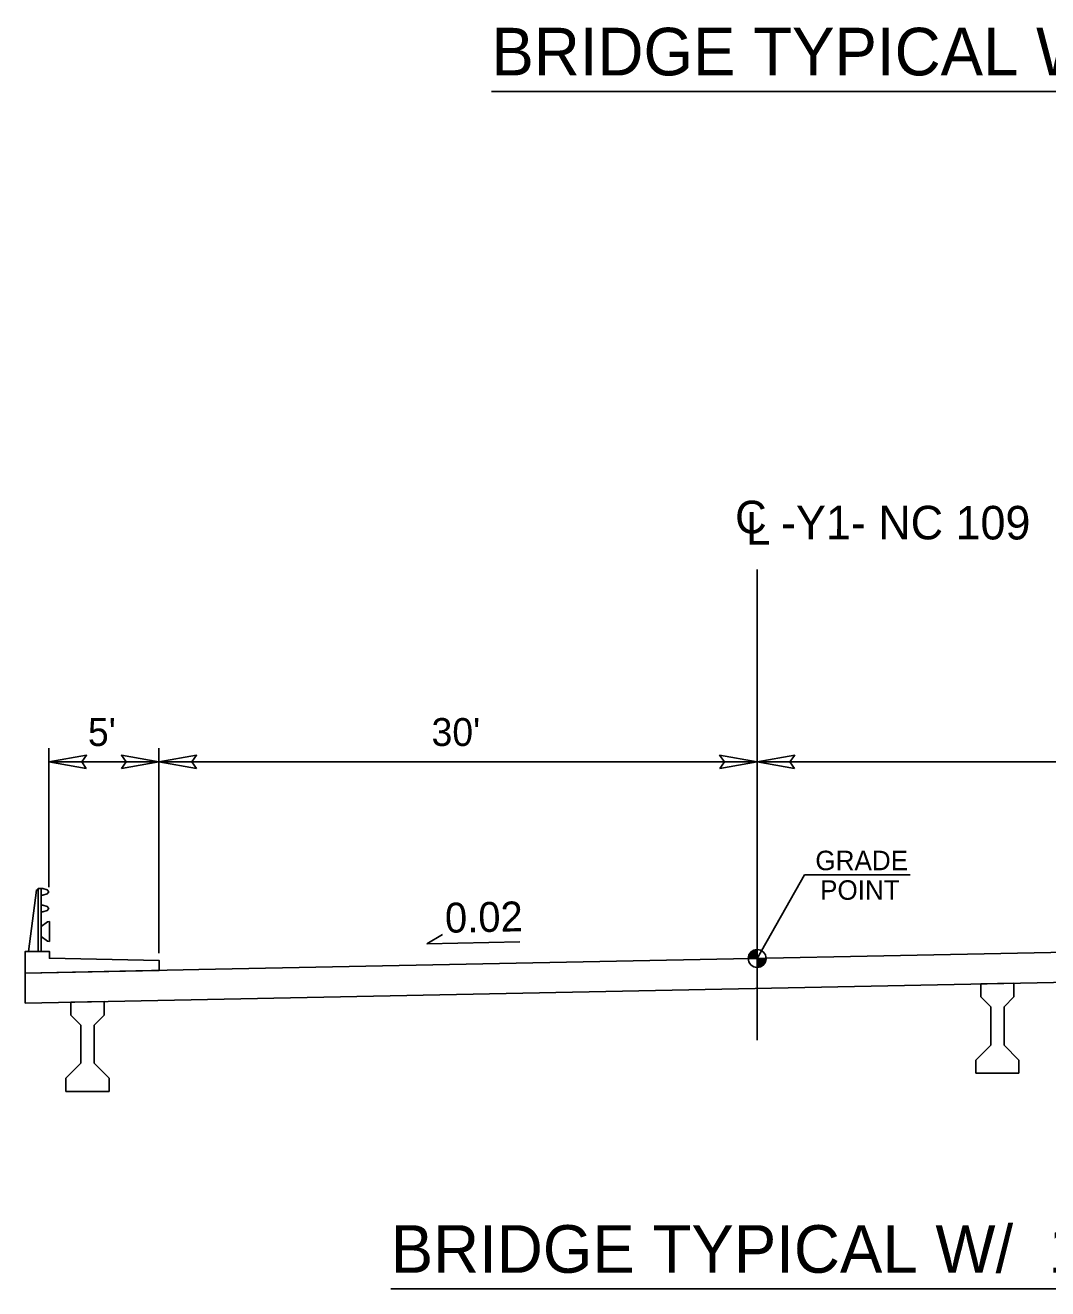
# Model space of a CAD drawing. Extents: x 1640342 to 1730599, y 538663 to 843747.
# Drawn here: x 1730273.6 to 1730324.8, y 539195.9 to 539259.2 of the extents above; entities that cross this region are included whole.
import ezdxf

# ---------------------------------------------------------------- set-up
doc = ezdxf.new("R2010")
doc.units = 0
for name, color, linetype in [('Default', 7, 'Continuous'), ('Typical Grade Point Symbol CELL', 7, 'Continuous'), ('Typical Pavement Slope CELL', 7, 'Continuous'), ('Typical Pavement Slope Information CELL', 7, 'Continuous'), ('Typical Shoulder Slope CELL', 7, 'Continuous'), ('Typical Text Centerline CELL', 7, 'Continuous'), ('Typical Text Grade Point CELL', 7, 'Continuous'), ('Typical Text Label CELL', 7, 'Continuous')]:
    doc.layers.add(name, color=color, linetype=linetype)

msp = doc.modelspace()

# ---------------------------------------------------------------- linework, layer by layer
at = {"layer": 'Default'}
for p, q in [((1730274.741, 539216.028), (1730274.741, 539222.996)), ((1730280.259, 539212.724), (1730280.259, 539222.996)), ((1730274.741, 539222.303), (1730280.259, 539222.303)), ((1730310.259, 539222.303), (1730280.259, 539222.303)), ((1730358.259, 539222.303), (1730310.259, 539222.303))]:
    msp.add_line(p, q, dxfattribs=at)
for points in [[(1730276.615, 539221.981), (1730274.741, 539222.303), (1730276.626, 539222.637), (1730276.386, 539222.303)], [(1730278.385, 539221.981), (1730280.259, 539222.303), (1730278.375, 539222.637), (1730278.614, 539222.303)], [(1730282.134, 539221.981), (1730280.259, 539222.303), (1730282.144, 539222.637), (1730281.905, 539222.303)], [(1730308.385, 539221.981), (1730310.259, 539222.303), (1730308.374, 539222.637), (1730308.614, 539222.303)], [(1730312.133, 539221.981), (1730310.259, 539222.303), (1730312.144, 539222.637), (1730311.904, 539222.303)]]:
    msp.add_lwpolyline(points, close=True, dxfattribs=at)
at = {"layer": 'Typical Grade Point Symbol CELL'}
for p, q in [((1730310.259, 539212.45), (1730310.259, 539212.897)), ((1730309.812, 539212.45), (1730310.259, 539212.45)), ((1730310.26, 539212.003), (1730310.259, 539212.45)), ((1730310.706, 539212.45), (1730310.259, 539212.45)), ((1730310.259, 539212.45), (1730310.26, 539212.003))]:
    msp.add_line(p, q, dxfattribs=at)
for points in [[(1730309.924, 539212.746), (1730309.924, 539212.45)], [(1730309.933, 539212.756), (1730309.933, 539212.45)], [(1730309.942, 539212.765), (1730309.942, 539212.45)], [(1730309.951, 539212.774), (1730309.951, 539212.45)], [(1730309.96, 539212.782), (1730309.96, 539212.45)], [(1730309.969, 539212.79), (1730309.969, 539212.45)], [(1730309.978, 539212.798), (1730309.978, 539212.45)], [(1730309.987, 539212.805), (1730309.987, 539212.45)], [(1730309.996, 539212.811), (1730309.996, 539212.45)], [(1730310.005, 539212.818), (1730310.005, 539212.45)], [(1730310.014, 539212.824), (1730310.014, 539212.45)], [(1730310.022, 539212.83), (1730310.022, 539212.45)], [(1730310.031, 539212.835), (1730310.031, 539212.45)], [(1730310.04, 539212.84), (1730310.04, 539212.45)], [(1730310.049, 539212.845), (1730310.049, 539212.45)], [(1730310.058, 539212.85), (1730310.058, 539212.45)], [(1730310.067, 539212.854), (1730310.067, 539212.45)], [(1730310.076, 539212.858), (1730310.076, 539212.45)], [(1730310.085, 539212.862), (1730310.085, 539212.45)], [(1730310.094, 539212.866), (1730310.094, 539212.45)], [(1730310.103, 539212.87), (1730310.103, 539212.45)], [(1730310.112, 539212.873), (1730310.112, 539212.45)], [(1730310.121, 539212.876), (1730310.121, 539212.45)], [(1730310.13, 539212.878), (1730310.13, 539212.45)], [(1730310.139, 539212.881), (1730310.139, 539212.45)], [(1730310.148, 539212.883), (1730310.148, 539212.45)], [(1730310.157, 539212.885), (1730310.157, 539212.45)], [(1730310.166, 539212.887), (1730310.166, 539212.45)], [(1730310.175, 539212.889), (1730310.175, 539212.45)], [(1730310.183, 539212.891), (1730310.183, 539212.45)], [(1730310.192, 539212.892), (1730310.192, 539212.45)], [(1730310.201, 539212.893), (1730310.201, 539212.45)], [(1730310.21, 539212.894), (1730310.21, 539212.45)], [(1730310.219, 539212.895), (1730310.219, 539212.45)], [(1730310.228, 539212.896), (1730310.228, 539212.45)], [(1730310.237, 539212.896), (1730310.237, 539212.45)], [(1730310.246, 539212.897), (1730310.246, 539212.45)], [(1730310.255, 539212.897), (1730310.255, 539212.897), (1730310.255, 539212.45)], [(1730309.817, 539212.514), (1730309.817, 539212.45)], [(1730309.826, 539212.559), (1730309.826, 539212.45)], [(1730309.835, 539212.59), (1730309.835, 539212.45)], [(1730309.844, 539212.615), (1730309.844, 539212.45)], [(1730309.853, 539212.636), (1730309.853, 539212.45)], [(1730309.861, 539212.655), (1730309.861, 539212.45)], [(1730309.87, 539212.671), (1730309.87, 539212.45)], [(1730309.879, 539212.686), (1730309.879, 539212.45)], [(1730309.888, 539212.7), (1730309.888, 539212.45)], [(1730309.897, 539212.713), (1730309.897, 539212.45)], [(1730309.906, 539212.724), (1730309.906, 539212.45)], [(1730309.915, 539212.735), (1730309.915, 539212.45)], [(1730310.266, 539212.45), (1730310.266, 539212.003), (1730310.266, 539212.003)], [(1730310.275, 539212.45), (1730310.275, 539212.003)], [(1730310.284, 539212.45), (1730310.284, 539212.004)], [(1730310.293, 539212.45), (1730310.293, 539212.004)], [(1730310.302, 539212.45), (1730310.302, 539212.005)], [(1730310.311, 539212.45), (1730310.311, 539212.006)], [(1730310.32, 539212.45), (1730310.32, 539212.007)], [(1730310.329, 539212.45), (1730310.329, 539212.009)], [(1730310.338, 539212.45), (1730310.338, 539212.01)], [(1730310.346, 539212.45), (1730310.346, 539212.012)], [(1730310.355, 539212.45), (1730310.355, 539212.014)], [(1730310.364, 539212.45), (1730310.364, 539212.016)], [(1730310.373, 539212.45), (1730310.373, 539212.018)], [(1730310.382, 539212.45), (1730310.382, 539212.021)], [(1730310.391, 539212.45), (1730310.391, 539212.023)], [(1730310.4, 539212.45), (1730310.4, 539212.026)], [(1730310.409, 539212.45), (1730310.409, 539212.029)], [(1730310.418, 539212.45), (1730310.418, 539212.032)], [(1730310.427, 539212.45), (1730310.427, 539212.036)], [(1730310.436, 539212.45), (1730310.436, 539212.04)], [(1730310.445, 539212.45), (1730310.445, 539212.044)], [(1730310.454, 539212.45), (1730310.454, 539212.048)], [(1730310.463, 539212.45), (1730310.463, 539212.052)], [(1730310.472, 539212.45), (1730310.472, 539212.057)], [(1730310.481, 539212.45), (1730310.481, 539212.062)], [(1730310.49, 539212.45), (1730310.49, 539212.067)], [(1730310.499, 539212.45), (1730310.499, 539212.072)], [(1730310.507, 539212.45), (1730310.507, 539212.078)], [(1730310.516, 539212.45), (1730310.516, 539212.084)], [(1730310.525, 539212.45), (1730310.525, 539212.09)], [(1730310.534, 539212.45), (1730310.534, 539212.097)], [(1730310.543, 539212.45), (1730310.543, 539212.104)], [(1730310.552, 539212.45), (1730310.552, 539212.112)], [(1730310.561, 539212.45), (1730310.561, 539212.12)], [(1730310.57, 539212.45), (1730310.57, 539212.128)], [(1730310.579, 539212.45), (1730310.579, 539212.137)], [(1730310.588, 539212.45), (1730310.588, 539212.147)], [(1730310.597, 539212.45), (1730310.597, 539212.157)], [(1730310.606, 539212.45), (1730310.606, 539212.168)], [(1730310.615, 539212.45), (1730310.615, 539212.179)], [(1730310.624, 539212.45), (1730310.624, 539212.191)], [(1730310.633, 539212.45), (1730310.633, 539212.204)], [(1730310.642, 539212.45), (1730310.642, 539212.218)], [(1730310.651, 539212.45), (1730310.651, 539212.233)], [(1730310.66, 539212.45), (1730310.66, 539212.25)], [(1730310.668, 539212.45), (1730310.668, 539212.269)], [(1730310.677, 539212.45), (1730310.677, 539212.29)], [(1730310.686, 539212.45), (1730310.686, 539212.317)], [(1730310.695, 539212.45), (1730310.695, 539212.349)], [(1730310.704, 539212.45), (1730310.704, 539212.401)]]:
    msp.add_lwpolyline(points, dxfattribs=at)
msp.add_circle((1730310.26, 539212.45), 0.447, dxfattribs=at)
for start, end in [(90.00929, 180.00929), (270.00929, 0.00929)]:
    msp.add_arc((1730310.26, 539212.45), 0.447, start, end, dxfattribs=at)
at = {"layer": 'Typical Pavement Slope CELL'}
for points in [[(1730274.199, 539215.96), (1730274.116, 539215.877), (1730273.72, 539212.804)], [(1730274.345, 539215.96), (1730274.199, 539215.96)], [(1730274.199, 539215.96), (1730274.199, 539212.804)], [(1730274.345, 539212.804), (1730274.345, 539215.96)], [(1730274.345, 539215.96), (1730274.428, 539215.96), (1730274.658, 539215.898), (1730274.741, 539215.793)], [(1730274.345, 539215.793), (1730274.345, 539215.96)], [(1730274.741, 539215.793), (1730274.658, 539215.689), (1730274.428, 539215.627), (1730274.345, 539215.627)], [(1730274.345, 539215.627), (1730274.345, 539215.793)], [(1730274.345, 539215.127), (1730274.428, 539215.127), (1730274.658, 539215.064), (1730274.741, 539214.96)], [(1730274.345, 539214.96), (1730274.345, 539215.127)], [(1730274.741, 539214.96), (1730274.658, 539214.856), (1730274.428, 539214.794), (1730274.345, 539214.794)], [(1730274.345, 539214.794), (1730274.345, 539214.96)], [(1730274.345, 539214.054), (1730274.673, 539214.294), (1730274.762, 539214.304)], [(1730274.345, 539213.804), (1730274.345, 539214.054)], [(1730274.762, 539214.304), (1730274.762, 539213.304)], [(1730274.345, 539213.554), (1730274.345, 539213.804)], [(1730274.762, 539213.304), (1730274.673, 539213.314), (1730274.345, 539213.554)], [(1730344.255, 539213.13), (1730282.263, 539211.89), (1730273.554, 539211.716)], [(1730273.554, 539211.716), (1730273.554, 539210.216)], [(1730273.554, 539210.216), (1730344.255, 539211.63)], [(1730321.471, 539211.174), (1730322.304, 539211.191)], [(1730321.471, 539210.524), (1730321.471, 539211.174)], [(1730322.304, 539211.191), (1730323.138, 539211.208)], [(1730323.138, 539211.208), (1730323.138, 539210.524)], [(1730275.846, 539210.262), (1730276.679, 539210.279), (1730277.513, 539210.295)], [(1730275.846, 539209.612), (1730275.846, 539210.262)], [(1730277.513, 539210.295), (1730277.513, 539209.612)], [(1730321.971, 539210.024), (1730321.471, 539210.524)], [(1730323.138, 539210.524), (1730322.638, 539210.024)], [(1730276.346, 539209.112), (1730275.846, 539209.612)], [(1730277.513, 539209.612), (1730277.013, 539209.112)], [(1730321.971, 539208.108), (1730321.971, 539210.024)], [(1730322.638, 539210.024), (1730322.638, 539208.108)], [(1730276.346, 539207.195), (1730276.346, 539209.112)], [(1730277.013, 539209.112), (1730277.013, 539207.195)], [(1730321.221, 539207.358), (1730321.971, 539208.108)], [(1730322.638, 539208.108), (1730323.388, 539207.358)], [(1730275.596, 539206.445), (1730276.346, 539207.195)], [(1730277.013, 539207.195), (1730277.763, 539206.445)], [(1730321.221, 539206.691), (1730321.221, 539207.358)], [(1730323.388, 539207.358), (1730323.388, 539206.691)], [(1730275.596, 539205.779), (1730275.596, 539206.445)], [(1730277.763, 539206.445), (1730277.763, 539205.779)], [(1730322.304, 539206.691), (1730321.221, 539206.691)], [(1730323.388, 539206.691), (1730322.304, 539206.691)], [(1730277.763, 539205.779), (1730276.679, 539205.779), (1730275.596, 539205.779)]]:
    msp.add_lwpolyline(points, dxfattribs=at)
at = {"layer": 'Typical Pavement Slope Information CELL'}
for q in [(1730294.48, 539213.66), (1730298.356, 539213.28)]:
    msp.add_line((1730293.697, 539213.187), q, dxfattribs=at)
at = {"layer": 'Typical Shoulder Slope CELL'}
for points in [[(1730280.263, 539211.85), (1730280.262, 539212.35), (1730274.763, 539212.46), (1730274.762, 539212.804), (1730273.555, 539212.804), (1730273.554, 539211.716)], [(1730273.554, 539211.716), (1730280.263, 539211.85)]]:
    msp.add_lwpolyline(points, dxfattribs=at)
at = {"layer": 'Typical Text Centerline CELL'}
msp.add_line((1730310.259, 539208.357), (1730310.259, 539231.956), dxfattribs=at)
at = {"layer": 'Typical Text Grade Point CELL'}
for q in [(1730310.259, 539212.45), (1730317.934, 539216.641)]:
    msp.add_line((1730312.631, 539216.641), q, dxfattribs=at)
at = {"layer": 'Typical Text Label CELL'}
for p, q in [((1730296.932, 539255.925), (1730347.601, 539255.925)), ((1730291.882, 539195.891), (1730352.612, 539195.891))]:
    msp.add_line(p, q, dxfattribs=at)

# ---------------------------------------------------------------- texts
at = {"layer": 'Default'}
for s, height, rotation, p in [("5'", 1.4, 0, (1730276.698, 539223.103)), ('0.02', 1.5, 1.14576, (1730294.616, 539213.737))]:
    msp.add_text(s, height=height, rotation=rotation, dxfattribs=at).set_placement(p)
msp.add_text("30'", height=1.4, dxfattribs=at).set_placement((1730293.93, 539223.103))
at = {"layer": 'Typical Text Centerline CELL'}
for s, height, rotation, p in [('C', 1.639, 0.04425, (1730309.154, 539233.762)), ('-Y1- NC 109', 1.68295, 359.94168, (1730311.454, 539233.47)), ('L', 1.64, 359.99115, (1730309.7, 539233.203))]:
    msp.add_text(s, height=height, rotation=rotation, dxfattribs=at).set_placement(p)
at = {"layer": 'Typical Text Grade Point CELL'}
for s, p in [('GRADE', (1730313.177, 539216.875)), ('POINT', (1730313.413, 539215.393))]:
    msp.add_text(s, height=0.978, rotation=359.99977, dxfattribs=at).set_placement(p)
at = {"layer": 'Typical Text Label CELL'}
for s, p in [("BRIDGE TYPICAL W/  8' SIDEWALKS", (1730296.932, 539256.725)), ("BRIDGE TYPICAL W/  10' MULTI-USE PATH", (1730291.882, 539196.691))]:
    msp.add_text(s, height=2.38712, rotation=360, dxfattribs=at).set_placement(p)

doc.saveas('drawing.dxf')
